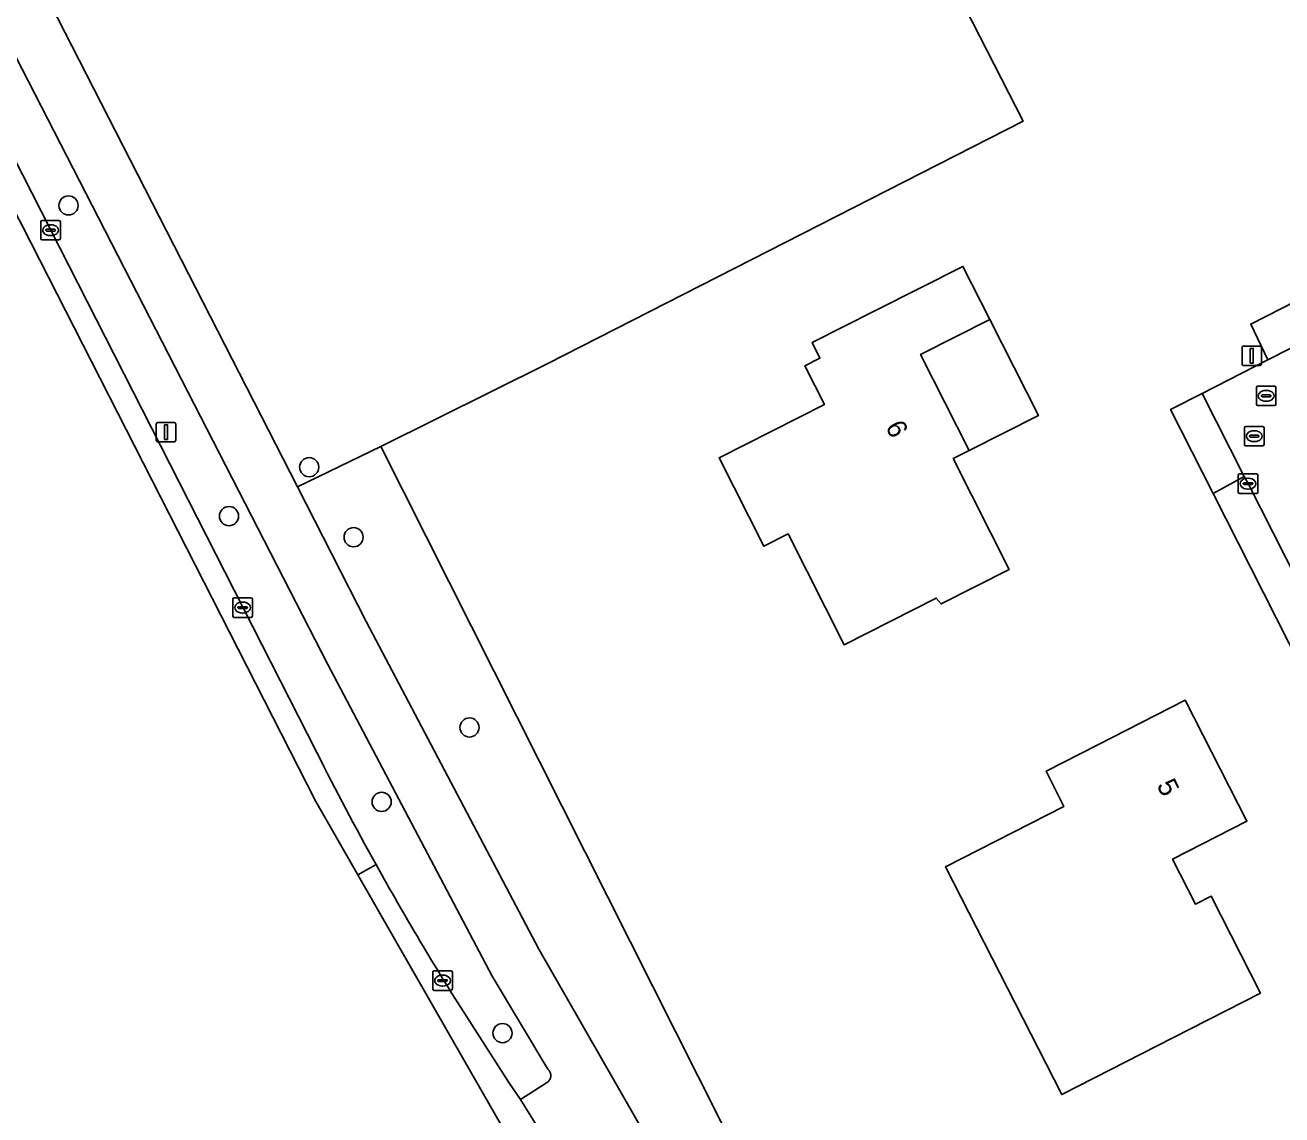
# Model space of a CAD drawing. Extents: x 162722 to 165104, y 384719 to 386284.
# Drawn here: x 163519.5 to 163583.7, y 385065.4 to 385121.1 of the extents above; entities that cross this region are included whole.
import ezdxf

# ---------------------------------------------------------------- set-up
doc = ezdxf.new("R2010")
doc.units = 0
for name, color, linetype in [('IMGEO_Berm_groen', 7, 'Continuous'), ('IMGEO_Boom', 7, 'Continuous'), ('IMGEO_Erf', 7, 'Continuous'), ('IMGEO_Fietspad_gesloten', 7, 'Continuous'), ('IMGEO_Gemengd_bos', 7, 'Continuous'), ('IMGEO_Kolk', 7, 'Continuous'), ('IMGEO_Lichtmast', 7, 'Continuous'), ('IMGEO_Pand', 7, 'Continuous'), ('IMGEO_Pand_nummerreeks', 7, 'Continuous'), ('IMGEO_Pand_overbouw', 7, 'Continuous'), ('IMGEO_Parkeervlak_open', 7, 'Continuous'), ('IMGEO_Rijbaan_lokaal_gesloten', 7, 'Continuous'), ('IMGEO_Rijbaan_lokaal_open', 7, 'Continuous'), ('IMGEO_Rioolput', 7, 'Continuous'), ('IMGEO_Voetpad_open', 7, 'Continuous')]:
    doc.layers.add(name, color=color, linetype=linetype)

msp = doc.modelspace()

# ---------------------------------------------------------------- linework, layer by layer
at = {"layer": 'IMGEO_Berm_groen'}
for points in [[(163518.706, 385120.071), (163516.545, 385118.94), (163534.395, 385083.912)], [(163542.048, 385070.407), (163544.201, 385067.057), (163544.79, 385066.183), (163546.125, 385067.044), (163546.158, 385067.065), (163546.188, 385067.088), (163546.216, 385067.114), (163546.242, 385067.143), (163546.265, 385067.173), (163546.285, 385067.206), (163546.302, 385067.24), (163546.317, 385067.276), (163546.328, 385067.313), (163546.335, 385067.351), (163546.339, 385067.389), (163546.34, 385067.427), (163546.337, 385067.465), (163546.331, 385067.503), (163546.322, 385067.541), (163546.309, 385067.577), (163546.293, 385067.612), (163546.274, 385067.645), (163546.252, 385067.677), (163546.228, 385067.706), (163546.194, 385067.739), (163543.352, 385072.487), (163534.962, 385088.41), (163518.706, 385120.071)], [(163581.426, 385017.279), (163577.48, 385023.446), (163572.462, 385031.793), (163569.561, 385037.32), (163560.804, 385053.572), (163537.658, 385099.535), (163533.407, 385097.475), (163536.916, 385090.611), (163545.735, 385073.867), (163555.253, 385057.23), (163560.259, 385047.562), (163571.946, 385024.667), (163579.92, 385011.063)]]:
    msp.add_lwpolyline(points, dxfattribs=at)
for centre, radius, start, end in [((163672.962, 385153.543), 155.079, 206.67997, 209.07131), ((163671.963, 385152.899), 153.893, 209.04234, 212.41423)]:
    msp.add_arc(centre, radius, start, end, dxfattribs=at)
at = {"layer": 'IMGEO_Boom'}
for centre in [(163521.721, 385111.852), (163534.007, 385098.483), (163529.914, 385095.984), (163536.274, 385094.907), (163542.19, 385085.192), (163537.704, 385081.391), (163543.875, 385069.582)]:
    msp.add_circle(centre, 0.489, dxfattribs=at)
at = {"layer": 'IMGEO_Erf'}
for points in [[(163697.355, 385204.78), (163627.133, 385169.047), (163626.169, 385170.846), (163591.679, 385153.256), (163559.746, 385137.091), (163570.454, 385116.149), (163546.185, 385103.775), (163537.658, 385099.535), (163560.804, 385053.572), (163569.561, 385037.32), (163572.462, 385031.793), (163577.48, 385023.446), (163581.426, 385017.279)], [(163588.516, 385080.637), (163580.149, 385097.139), (163577.979, 385101.436), (163579.591, 385102.246), (163582.947, 385103.972), (163582.07, 385105.788), (163589.872, 385109.767)]]:
    msp.add_lwpolyline(points, dxfattribs=at)
for points in [[(163568.75, 385106.028), (163565.216, 385104.244), (163567.695, 385099.335), (163566.883, 385098.925), (163569.744, 385093.261), (163566.266, 385091.505), (163566.02, 385091.797), (163561.31, 385089.419), (163558.456, 385095.072), (163557.213, 385094.444), (163554.931, 385098.962), (163560.311, 385101.679), (163559.31, 385103.661), (163560.08, 385104.05), (163559.676, 385104.851), (163562.916, 385106.487), (163567.379, 385108.741)], [(163581.874, 385080.405), (163578.081, 385078.468), (163579.259, 385076.162), (163580.054, 385076.568), (163582.578, 385071.627), (163578.126, 385069.353), (163572.432, 385066.444), (163566.491, 385078.074), (163572.535, 385081.162), (163571.621, 385082.952), (163574.268, 385084.304), (163578.72, 385086.578)]]:
    msp.add_lwpolyline(points, close=True, dxfattribs=at)
at = {"layer": 'IMGEO_Fietspad_gesloten'}
for points in [[(163560.259, 385047.562), (163555.253, 385057.23), (163545.735, 385073.867), (163536.916, 385090.611), (163533.407, 385097.475), (163520.787, 385122.157)], [(163518.706, 385120.071), (163534.962, 385088.41), (163543.352, 385072.487), (163546.194, 385067.739), (163546.228, 385067.706), (163546.252, 385067.677), (163546.274, 385067.645), (163546.293, 385067.612), (163546.309, 385067.577), (163546.322, 385067.541), (163546.331, 385067.503), (163546.337, 385067.465), (163546.34, 385067.427), (163546.339, 385067.389), (163546.335, 385067.351), (163546.328, 385067.313), (163546.317, 385067.276), (163546.302, 385067.24), (163546.285, 385067.206), (163546.265, 385067.173), (163546.242, 385067.143), (163546.216, 385067.114), (163546.188, 385067.088), (163546.158, 385067.065), (163546.125, 385067.044), (163544.79, 385066.183), (163545.851, 385064.495)]]:
    msp.add_lwpolyline(points, dxfattribs=at)
at = {"layer": 'IMGEO_Gemengd_bos'}
msp.add_lwpolyline([(163559.746, 385137.091), (163558.104, 385140.325), (163558.09, 385140.319), (163536.449, 385130.919), (163535.347, 385134.02), (163532.752, 385135.036), (163531.557, 385134.536), (163530.411, 385133.932), (163529.323, 385133.227), (163528.303, 385132.428), (163527.58, 385131.764), (163526.285, 385130.536), (163524.002, 385127.64), (163520.787, 385122.157), (163533.407, 385097.475), (163537.658, 385099.535), (163546.185, 385103.775), (163570.454, 385116.149)], close=True, dxfattribs=at)
at = {"layer": 'IMGEO_Kolk'}
for p, q in [((163520.38, 385111.088), (163521.232, 385111.088)), ((163520.305, 385110.162), (163520.305, 385111.014)), ((163520.564, 385110.582), (163520.564, 385110.594)), ((163521.002, 385110.545), (163520.604, 385110.545)), ((163520.607, 385110.631), (163521.005, 385110.631)), ((163520.793, 385110.868), (163520.818, 385110.868)), ((163521.048, 385110.594), (163521.048, 385110.582)), ((163521.306, 385111.014), (163521.306, 385110.162)), ((163521.232, 385110.088), (163520.38, 385110.088)), ((163520.816, 385110.308), (163520.791, 385110.308)), ((163581.433, 385097.216), (163581.433, 385098.068)), ((163581.508, 385098.142), (163582.36, 385098.142)), ((163581.692, 385097.636), (163581.692, 385097.648)), ((163582.13, 385097.599), (163581.732, 385097.599)), ((163581.735, 385097.685), (163582.133, 385097.685)), ((163581.921, 385097.922), (163581.946, 385097.922)), ((163582.176, 385097.648), (163582.176, 385097.636)), ((163582.434, 385098.068), (163582.434, 385097.216)), ((163582.36, 385097.142), (163581.508, 385097.142)), ((163581.944, 385097.362), (163581.919, 385097.362)), ((163530.183, 385091.815), (163531.035, 385091.815)), ((163530.108, 385090.889), (163530.108, 385091.741)), ((163530.367, 385091.309), (163530.367, 385091.321)), ((163530.805, 385091.272), (163530.407, 385091.272)), ((163530.41, 385091.358), (163530.808, 385091.358)), ((163530.596, 385091.595), (163530.621, 385091.595)), ((163530.851, 385091.321), (163530.851, 385091.309)), ((163531.109, 385091.741), (163531.109, 385090.889)), ((163531.035, 385090.815), (163530.183, 385090.815)), ((163530.619, 385091.035), (163530.594, 385091.035)), ((163540.314, 385071.838), (163540.314, 385072.69)), ((163540.389, 385072.764), (163541.241, 385072.764)), ((163540.802, 385072.544), (163540.827, 385072.544)), ((163541.315, 385072.69), (163541.315, 385071.838)), ((163540.573, 385072.258), (163540.573, 385072.27)), ((163541.011, 385072.221), (163540.613, 385072.221)), ((163540.616, 385072.307), (163541.014, 385072.307)), ((163540.825, 385071.984), (163540.8, 385071.984)), ((163541.057, 385072.27), (163541.057, 385072.258)), ((163541.241, 385071.764), (163540.389, 385071.764))]:
    msp.add_line(p, q, dxfattribs=at)
for points in [[(163520.38, 385111.088), (163521.232, 385111.088)], [(163520.305, 385110.162), (163520.305, 385111.014)], [(163521.306, 385111.014), (163521.306, 385110.162)], [(163521.232, 385110.088), (163520.38, 385110.088)], [(163581.433, 385097.216), (163581.433, 385098.068)], [(163581.508, 385098.142), (163582.36, 385098.142)], [(163582.434, 385098.068), (163582.434, 385097.216)], [(163582.36, 385097.142), (163581.508, 385097.142)], [(163530.183, 385091.815), (163531.035, 385091.815)], [(163530.108, 385090.889), (163530.108, 385091.741)], [(163531.109, 385091.741), (163531.109, 385090.889)], [(163531.035, 385090.815), (163530.183, 385090.815)], [(163540.314, 385071.838), (163540.314, 385072.69)], [(163540.389, 385072.764), (163541.241, 385072.764)], [(163541.315, 385072.69), (163541.315, 385071.838)], [(163541.241, 385071.764), (163540.389, 385071.764)]]:
    msp.add_lwpolyline(points, dxfattribs=at)
for centre, radius, start, end in [((163520.382, 385111.012), 0.0765, 91.55205, 178.44795), ((163520.382, 385111.012), 0.0765, 91.55205, 178.44795), ((163521.23, 385111.012), 0.0765, 1.55205, 88.44795), ((163521.23, 385111.012), 0.0765, 1.55205, 88.44795), ((163520.604, 385110.591), 0.0403, 85.87752, 175.75265), ((163520.601, 385110.581), 0.0366, 178.93798, 274.71019), ((163521.005, 385110.588), 0.043, 264.86636, 352.45326), ((163521.009, 385110.593), 0.0386, 1.73085, 96.63898), ((163520.382, 385110.164), 0.0765, 181.55205, 268.44795), ((163520.382, 385110.164), 0.0765, 181.55205, 268.44795), ((163521.23, 385110.164), 0.0765, 271.55205, 358.44795), ((163521.23, 385110.164), 0.0765, 271.55205, 358.44795), ((163581.51, 385098.066), 0.0765, 91.55205, 178.44795), ((163581.51, 385098.066), 0.0765, 91.55205, 178.44795), ((163581.732, 385097.645), 0.0403, 85.87752, 175.75265), ((163581.729, 385097.635), 0.0366, 178.93798, 274.71019), ((163582.133, 385097.642), 0.043, 264.86636, 352.45326), ((163582.137, 385097.647), 0.0386, 1.73085, 96.63898), ((163582.358, 385098.066), 0.0765, 1.55205, 88.44795), ((163582.358, 385098.066), 0.0765, 1.55205, 88.44795), ((163581.51, 385097.218), 0.0765, 181.55205, 268.44795), ((163581.51, 385097.218), 0.0765, 181.55205, 268.44795), ((163582.358, 385097.218), 0.0765, 271.55205, 358.44795), ((163582.358, 385097.218), 0.0765, 271.55205, 358.44795), ((163530.185, 385091.739), 0.0765, 91.55205, 178.44795), ((163530.185, 385091.739), 0.0765, 91.55205, 178.44795), ((163531.033, 385091.739), 0.0765, 1.55205, 88.44795), ((163531.033, 385091.739), 0.0765, 1.55205, 88.44795), ((163530.407, 385091.318), 0.0403, 85.87752, 175.75265), ((163530.404, 385091.308), 0.0366, 178.93798, 274.71019), ((163530.808, 385091.315), 0.043, 264.86636, 352.45326), ((163530.812, 385091.32), 0.0386, 1.73085, 96.63898), ((163530.185, 385090.891), 0.0765, 181.55205, 268.44795), ((163530.185, 385090.891), 0.0765, 181.55205, 268.44795), ((163531.033, 385090.891), 0.0765, 271.55205, 358.44795), ((163531.033, 385090.891), 0.0765, 271.55205, 358.44795), ((163540.391, 385072.688), 0.0765, 91.55205, 178.44795), ((163540.391, 385072.688), 0.0765, 91.55205, 178.44795), ((163541.239, 385072.688), 0.0765, 1.55205, 88.44795), ((163541.239, 385072.688), 0.0765, 1.55205, 88.44795), ((163540.613, 385072.267), 0.0403, 85.87752, 175.75265), ((163540.61, 385072.257), 0.0366, 178.93798, 274.71019), ((163541.014, 385072.264), 0.043, 264.86636, 352.45326), ((163541.018, 385072.269), 0.0386, 1.73085, 96.63898), ((163540.391, 385071.84), 0.0765, 181.55205, 268.44795), ((163540.391, 385071.84), 0.0765, 181.55205, 268.44795), ((163541.239, 385071.84), 0.0765, 271.55205, 358.44795), ((163541.239, 385071.84), 0.0765, 271.55205, 358.44795)]:
    msp.add_arc(centre, radius, start, end, dxfattribs=at)
for centre, major_axis, ratio, start_param, end_param in [((163520.792, 385110.588), (-0.387, 0.002), 0.722429, 4.712389, 7.853982), ((163520.817, 385110.588), (-0.39, 0.002), 0.717154, 1.570796, 4.712389), ((163581.92, 385097.642), (-0.387, 0.002), 0.722429, 4.712389, 7.853982), ((163581.945, 385097.642), (-0.39, 0.002), 0.717154, 1.570796, 4.712389), ((163530.595, 385091.315), (-0.387, 0.002), 0.722429, 4.712389, 7.853982), ((163530.62, 385091.315), (-0.39, 0.002), 0.717154, 1.570796, 4.712389), ((163540.801, 385072.264), (-0.387, 0.002), 0.722429, 4.712389, 7.853982), ((163540.826, 385072.264), (-0.39, 0.002), 0.717154, 1.570796, 4.712389)]:
    msp.add_ellipse(centre, major_axis=major_axis, ratio=ratio, start_param=start_param, end_param=end_param, dxfattribs=at)
at = {"layer": 'IMGEO_Lichtmast'}
for p, q in [((163581.726, 385104.671), (163582.516, 385104.671)), ((163582.516, 385104.671), (163581.726, 385104.671)), ((163581.626, 385103.771), (163581.626, 385104.571)), ((163581.626, 385104.571), (163581.626, 385103.771)), ((163582.616, 385104.571), (163582.616, 385103.771)), ((163582.616, 385103.771), (163582.616, 385104.571)), ((163582.516, 385103.671), (163581.726, 385103.671)), ((163581.726, 385103.671), (163582.516, 385103.671)), ((163526.301, 385100.773), (163527.091, 385100.773)), ((163527.091, 385100.773), (163526.301, 385100.773)), ((163526.201, 385099.873), (163526.201, 385100.673)), ((163526.201, 385100.673), (163526.201, 385099.873)), ((163527.191, 385100.673), (163527.191, 385099.873)), ((163527.191, 385099.873), (163527.191, 385100.673)), ((163527.091, 385099.773), (163526.301, 385099.773)), ((163526.301, 385099.773), (163527.091, 385099.773))]:
    msp.add_line(p, q, dxfattribs=at)
for points in [[(163582.046, 385104.546), (163582.196, 385104.546), (163582.196, 385103.796), (163582.046, 385103.796), (163582.046, 385104.546)], [(163526.621, 385100.648), (163526.771, 385100.648), (163526.771, 385099.898), (163526.621, 385099.898), (163526.621, 385100.648)]]:
    msp.add_lwpolyline(points, dxfattribs=at)
for centre, start, end in [((163581.726, 385104.571), 90, 180), ((163581.726, 385104.571), 90, 180), ((163582.516, 385104.571), 0, 90), ((163582.516, 385104.571), 360, 90), ((163581.726, 385103.771), 180, 270), ((163581.726, 385103.771), 180, 270), ((163582.516, 385103.771), 270, 0), ((163582.516, 385103.771), 270, 0), ((163526.301, 385100.673), 90, 180), ((163526.301, 385100.673), 90, 180), ((163527.091, 385100.673), 0, 90), ((163527.091, 385100.673), 360, 90), ((163526.301, 385099.873), 180, 270), ((163526.301, 385099.873), 180, 270), ((163527.091, 385099.873), 270, 0), ((163527.091, 385099.873), 270, 0)]:
    msp.add_arc(centre, 0.1, start, end, dxfattribs=at)
at = {"layer": 'IMGEO_Pand'}
for points in [[(163559.676, 385104.851), (163560.08, 385104.05), (163559.31, 385103.661), (163560.311, 385101.679), (163554.931, 385098.962), (163557.213, 385094.444), (163558.456, 385095.072), (163561.31, 385089.419), (163566.02, 385091.797), (163566.266, 385091.505), (163569.744, 385093.261), (163566.883, 385098.925), (163567.695, 385099.335), (163565.216, 385104.244), (163568.75, 385106.028), (163567.379, 385108.741), (163562.916, 385106.487)], [(163574.268, 385084.304), (163571.621, 385082.952), (163572.535, 385081.162), (163566.491, 385078.074), (163572.432, 385066.444), (163578.126, 385069.353), (163582.578, 385071.627), (163580.054, 385076.568), (163579.259, 385076.162), (163578.081, 385078.468), (163581.874, 385080.405), (163578.72, 385086.578)]]:
    msp.add_lwpolyline(points, close=True, dxfattribs=at)
at = {"layer": 'IMGEO_Pand_overbouw'}
msp.add_lwpolyline([(163568.75, 385106.028), (163565.216, 385104.244), (163567.695, 385099.335), (163571.23, 385101.12)], close=True, dxfattribs=at)
at = {"layer": 'IMGEO_Parkeervlak_open'}
msp.add_lwpolyline([(163590.794, 385107.949), (163589.872, 385109.767), (163582.07, 385105.788), (163582.947, 385103.972)], close=True, dxfattribs=at)
at = {"layer": 'IMGEO_Rijbaan_lokaal_gesloten'}
for points in [[(163453.824, 385213.08), (163452.723, 385211.915), (163456.185, 385208.65), (163468.119, 385195.386), (163479.646, 385180.452), (163494.611, 385157.902), (163512.81, 385123.275), (163519.374, 385110.786), (163534.339, 385081.415), (163536.486, 385077.671)], [(163534.395, 385083.912), (163516.545, 385118.94), (163512.543, 385126.788), (163507.306, 385137.156)], [(163536.486, 385077.671), (163537.421, 385078.191)], [(163537.421, 385078.191), (163536.486, 385077.671), (163544.716, 385063.316), (163548.01, 385057.354)], [(163548.01, 385057.354), (163548.928, 385059.309), (163547.923, 385061.083), (163547.569, 385061.641), (163546.364, 385063.642), (163545.851, 385064.495), (163544.79, 385066.183), (163544.201, 385067.057), (163542.048, 385070.407)]]:
    msp.add_lwpolyline(points, dxfattribs=at)
for centre, radius, start, end in [((163672.962, 385153.543), 155.079, 206.67997, 209.07131), ((163671.963, 385152.899), 153.893, 209.04234, 212.41423)]:
    msp.add_arc(centre, radius, start, end, dxfattribs=at)
at = {"layer": 'IMGEO_Rijbaan_lokaal_open'}
msp.add_lwpolyline([(163590.794, 385107.949), (163582.947, 385103.972), (163579.591, 385102.246), (163581.735, 385098.014), (163581.934, 385097.642), (163588.321, 385085.045)], dxfattribs=at)
at = {"layer": 'IMGEO_Rioolput'}
for p, q in [((163582.359, 385101.702), (163582.359, 385102.554)), ((163582.434, 385102.628), (163583.286, 385102.628)), ((163582.618, 385102.122), (163582.618, 385102.134)), ((163583.056, 385102.085), (163582.658, 385102.085)), ((163582.661, 385102.171), (163583.059, 385102.171)), ((163582.847, 385102.408), (163582.872, 385102.408)), ((163583.102, 385102.134), (163583.102, 385102.122)), ((163583.36, 385102.554), (163583.36, 385101.702)), ((163583.286, 385101.628), (163582.434, 385101.628)), ((163582.87, 385101.848), (163582.845, 385101.848)), ((163581.749, 385099.642), (163581.749, 385100.494)), ((163581.824, 385100.568), (163582.676, 385100.568)), ((163582.237, 385100.348), (163582.262, 385100.348)), ((163582.75, 385100.494), (163582.75, 385099.642)), ((163582.676, 385099.568), (163581.824, 385099.568)), ((163582.008, 385100.062), (163582.008, 385100.074)), ((163582.446, 385100.025), (163582.048, 385100.025)), ((163582.051, 385100.111), (163582.449, 385100.111)), ((163582.26, 385099.788), (163582.235, 385099.788)), ((163582.492, 385100.074), (163582.492, 385100.062))]:
    msp.add_line(p, q, dxfattribs=at)
for points in [[(163582.359, 385101.702), (163582.359, 385102.554)], [(163582.434, 385102.628), (163583.286, 385102.628)], [(163583.36, 385102.554), (163583.36, 385101.702)], [(163583.286, 385101.628), (163582.434, 385101.628)], [(163581.749, 385099.642), (163581.749, 385100.494)], [(163581.824, 385100.568), (163582.676, 385100.568)], [(163582.75, 385100.494), (163582.75, 385099.642)], [(163582.676, 385099.568), (163581.824, 385099.568)]]:
    msp.add_lwpolyline(points, dxfattribs=at)
for centre, radius, start, end in [((163582.436, 385102.552), 0.0765, 91.55205, 178.44795), ((163582.436, 385102.552), 0.0765, 91.55205, 178.44795), ((163582.658, 385102.131), 0.0403, 85.87752, 175.75265), ((163582.655, 385102.121), 0.0366, 178.93798, 274.71019), ((163583.059, 385102.128), 0.043, 264.86636, 352.45326), ((163583.063, 385102.133), 0.0386, 1.73085, 96.63898), ((163583.284, 385102.552), 0.0765, 1.55205, 88.44795), ((163583.284, 385102.552), 0.0765, 1.55205, 88.44795), ((163582.436, 385101.704), 0.0765, 181.55205, 268.44795), ((163582.436, 385101.704), 0.0765, 181.55205, 268.44795), ((163583.284, 385101.704), 0.0765, 271.55205, 358.44795), ((163583.284, 385101.704), 0.0765, 271.55205, 358.44795), ((163581.826, 385100.492), 0.0765, 91.55205, 178.44795), ((163581.826, 385100.492), 0.0765, 91.55205, 178.44795), ((163582.674, 385100.492), 0.0765, 1.55205, 88.44795), ((163582.674, 385100.492), 0.0765, 1.55205, 88.44795), ((163581.826, 385099.644), 0.0765, 181.55205, 268.44795), ((163581.826, 385099.644), 0.0765, 181.55205, 268.44795), ((163582.048, 385100.071), 0.0403, 85.87752, 175.75265), ((163582.045, 385100.061), 0.0366, 178.93798, 274.71019), ((163582.449, 385100.068), 0.043, 264.86636, 352.45326), ((163582.453, 385100.073), 0.0386, 1.73085, 96.63898), ((163582.674, 385099.644), 0.0765, 271.55205, 358.44795), ((163582.674, 385099.644), 0.0765, 271.55205, 358.44795)]:
    msp.add_arc(centre, radius, start, end, dxfattribs=at)
for centre, major_axis, ratio, start_param, end_param in [((163582.846, 385102.128), (-0.387, 0.002), 0.722429, 4.712389, 7.853982), ((163582.871, 385102.128), (-0.39, 0.002), 0.717154, 1.570796, 4.712389), ((163582.236, 385100.068), (-0.387, 0.002), 0.722429, 4.712389, 7.853982), ((163582.261, 385100.068), (-0.39, 0.002), 0.717154, 1.570796, 4.712389)]:
    msp.add_ellipse(centre, major_axis=major_axis, ratio=ratio, start_param=start_param, end_param=end_param, dxfattribs=at)
at = {"layer": 'IMGEO_Voetpad_open'}
for points in [[(163579.591, 385102.246), (163577.979, 385101.436), (163580.149, 385097.139), (163581.735, 385098.014)], [(163588.321, 385085.045), (163581.934, 385097.642), (163581.735, 385098.014), (163580.149, 385097.139), (163588.516, 385080.637), (163590.163, 385081.464)]]:
    msp.add_lwpolyline(points, close=True, dxfattribs=at)

# ---------------------------------------------------------------- texts
at = {"layer": 'IMGEO_Pand_nummerreeks'}
for s, rotation, p in [('6', 296.79336, (163563.404, 385100.556)), ('5', 297.06407, (163577.251, 385082.244))]:
    msp.add_text(s, height=1, rotation=rotation, dxfattribs=at).set_placement(p)

doc.saveas('drawing.dxf')
